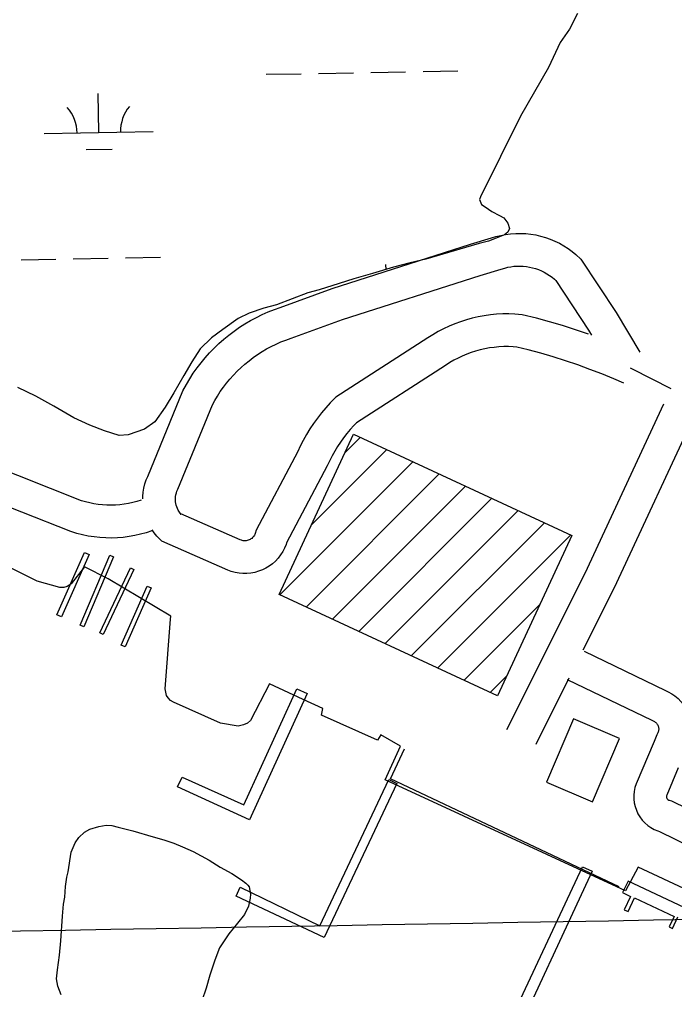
# Model space of a CAD drawing. Extents: x 3903937 to 3942190, y 260677 to 286651.
# Drawn here: x 3909448 to 3910050, y 278107 to 278998 of the extents above; entities that cross this region are included whole.
import ezdxf

# ---------------------------------------------------------------- set-up
doc = ezdxf.new("R2010")
doc.units = 0
for name, color, linetype in [('V-BLDG-OTLN', 7, 'Continuous'), ('V-CHAN-DOCK', 7, 'Continuous'), ('V-GRID-MAJR', 7, 'Continuous'), ('V-ROAD-CNTR', 7, 'Continuous'), ('V-RRAP-FSHR', 7, 'Continuous'), ('V-TOPO-SHOR', 7, 'Continuous'), ('V-WETL-SWMP', 7, 'Continuous')]:
    doc.layers.add(name, color=color, linetype=linetype)

msp = doc.modelspace()

# ---------------------------------------------------------------- linework, layer by layer
at = {"layer": 'V-BLDG-OTLN'}
for p, q in [((3909747.4471807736, 278600.1791335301), (3909761.4831734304, 278614.2151261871)), ((3909716.7932184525, 278534.1698321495), (3909785.626548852, 278603.0031625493)), ((3909687.502744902, 278469.5240195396), (3909809.7699242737, 278591.79119891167)), ((3909711.6461203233, 278458.3120559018), (3909833.913299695, 278580.5792352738)), ((3909735.7894957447, 278447.1000922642), (3909858.056675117, 278569.36727163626)), ((3909759.932871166, 278435.88812862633), (3909882.2000505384, 278558.1553079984)), ((3909784.0762465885, 278424.6761649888), (3909906.3434259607, 278546.94334436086)), ((3909808.21962201, 278413.46420135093), (3909930.486801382, 278535.731380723)), ((3909832.362997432, 278402.2522377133), (3909954.6301768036, 278524.5194170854)), ((3909856.506372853, 278391.0402740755), (3909926.2704429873, 278460.80434420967)), ((3909880.649748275, 278379.8283104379), (3909895.616480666, 278394.79504282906))]:
    msp.add_line(p, q, dxfattribs=at)
for points in [[(3909887.244, 278376.766), (3909686.9020000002, 278469.803), (3909755.299, 278617.087), (3909955.6410000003, 278524.05)], [(3909957.2112765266, 278355.8863308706), (3909932.266455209, 278297.6817477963), (3909974.4146015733, 278279.61825649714), (3909999.359422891, 278337.82283957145)]]:
    msp.add_lwpolyline(points, close=True, dxfattribs=at)
at = {"layer": 'V-CHAN-DOCK'}
for points in [[(3909512.407, 278506.659), (3909487.0300000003, 278449.343), (3909482.983, 278451.135), (3909508.36, 278508.451), (3909512.407, 278506.659)], [(3909534.951, 278504.428), (3909507.598, 278440.162), (3909504.139, 278441.635), (3909531.49, 278505.901), (3909534.951, 278504.428)], [(3909553.614, 278492.72000000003), (3909525.407, 278433.121), (3909522.239, 278434.62200000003), (3909550.446, 278494.219), (3909553.614, 278492.72000000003)], [(3909569.4020000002, 278475.934), (3909545.4760000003, 278421.855), (3909541.961, 278423.409), (3909565.8880000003, 278477.489), (3909569.4020000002, 278475.934)], [(3909654.386, 278276.773), (3909703.176, 278383.242), (3909712.597, 278378.925), (3909659.5700000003, 278263.207), (3909593.7490000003, 278293.37), (3909597.866, 278302.356), (3909654.386, 278276.773)], [(3909724.289, 278165.665), (3909787.572, 278299.96), (3909794.926, 278296.495), (3909728.268, 278155.037), (3909647.4620000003, 278193.116), (3909651.282, 278201.22000000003), (3909724.289, 278165.665)], [(3909879.1950000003, 278035.852), (3909965.248, 278220.076), (3909974.19, 278215.904), (3909894.361, 278043.981)], [(3910131.5700000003, 278148.228), (3910007.165, 278206.743), (3910002.235, 278196.26), (3910009.491, 278192.846), (3910003.72, 278180.576), (3910007.2770000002, 278178.903), (3910013.196, 278191.484), (3910049.4390000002, 278174.436), (3910044.8740000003, 278164.733), (3910047.881, 278163.318), (3910052.929, 278174.053)]]:
    msp.add_lwpolyline(points, dxfattribs=at)
at = {"layer": 'V-GRID-MAJR'}
msp.add_spline([(3907996.24, 278136.142), (3913310.651, 278227.748), (3918625.049, 278320.127), (3923939.434, 278413.279), (3929253.805, 278507.203), (3934568.162, 278601.901), (3939882.505, 278697.37200000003), (3939882.506, 278697.37200000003)], degree=3, dxfattribs=at)
at = {"layer": 'V-ROAD-CNTR'}
for points in [[(3910511.848173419, 279546.833542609), (3910480.762775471, 279479.1764970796), (3910438.111756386, 279397.2491977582), (3910416.1086224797, 279358.57850302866), (3910339.715648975, 279204.6302991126), (3910255.0428169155, 279026.40547636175), (3910160.2087773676, 278828.2043037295), (3910072.532209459, 278643.8098217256), (3909994.5412301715, 278476.0957875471), (3909965.778417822, 278418.7670261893)], [(3909687.8023072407, 278733.3903352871), (3909735.503933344, 278750.70017650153), (3909862.6727544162, 278791.41639076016), (3909881.92047917, 278797.1754735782), (3909885.818924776, 278798.3975534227), (3909890.3022509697, 278799.5217786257), (3909894.8422587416, 278800.3804322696), (3909899.423348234, 278800.9748024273), (3909904.0370021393, 278801.30064636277), (3909908.660591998, 278801.35618868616), (3909913.2707573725, 278801.1417623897), (3909917.870478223, 278800.6618022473), (3909922.4328883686, 278799.9100414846), (3909926.9388047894, 278798.8976284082), (3909931.3795939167, 278797.6221350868), (3909935.740520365, 278796.0911846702), (3909940.0040994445, 278794.30677501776), (3909944.153813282, 278792.2793680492), (3909948.18111674, 278790.0134702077), (3909952.0734077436, 278787.51287081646), (3909955.8094904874, 278784.7901094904), (3909959.3724277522, 278781.8614317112), (3909963.771481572, 278777.80113539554), (3909996.3556584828, 278728.63733205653), (3910018.123558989, 278692.1889317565)], [(3909698.03569276, 278705.18966471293), (3909745.198066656, 278722.3038234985), (3909871.547245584, 278762.75760923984), (3909890.7075208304, 278768.4905264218), (3909893.9610752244, 278769.51044657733), (3909896.743749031, 278770.20822137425), (3909899.563741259, 278770.74156773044), (3909902.412651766, 278771.1111975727), (3909905.274997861, 278771.31335363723), (3909908.143408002, 278771.34781131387), (3909911.015242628, 278771.21423761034), (3909913.871521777, 278770.9161977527), (3909916.7011116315, 278770.4499585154), (3909919.5031952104, 278769.82037159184), (3909922.2624060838, 278769.0278649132), (3909924.971479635, 278768.0768153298), (3909927.6179005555, 278766.96922498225), (3909930.202186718, 278765.70663195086), (3909932.7048832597, 278764.2985297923), (3909935.116592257, 278762.74912918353), (3909937.4345095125, 278761.0598905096), (3909939.657572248, 278759.2325682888), (3909940.764518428, 278758.21086460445), (3909970.9603415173, 278712.65066794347), (3909973.745742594, 278707.98676324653)], [(3909561.7723518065, 278557.81719567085), (3909561.7885963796, 278559.7063040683), (3909562.1322474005, 278563.65829081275), (3909562.7831425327, 278567.56791582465), (3909563.7317162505, 278571.40326836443), (3909564.9778174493, 278575.16853770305), (3909566.265786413, 278578.2268699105), (3909598.5878229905, 278656.941591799), (3909601.714623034, 278662.68989907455), (3909604.792429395, 278667.8619856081), (3909608.0659443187, 278672.90999121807), (3909611.5320560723, 278677.8287058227), (3909615.186495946, 278682.6120156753), (3909619.0245041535, 278687.25039305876), (3909623.0391687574, 278691.7365898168), (3909627.2223280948, 278696.0613636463), (3909631.571751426, 278700.2259641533), (3909636.0766975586, 278704.21413066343), (3909640.7285776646, 278708.02564260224), (3909645.5301252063, 278711.6602934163), (3909650.471563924, 278715.10479618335), (3909655.5365929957, 278718.35274469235), (3909660.7243017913, 278721.40251547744), (3909666.024732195, 278724.2496164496), (3909671.433250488, 278726.89245288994), (3909676.9409140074, 278729.3225973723), (3909682.5365787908, 278731.5393925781), (3909687.9428614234, 278733.44054927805)], [(3909970.8366389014, 278708.9030557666), (3909959.0224335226, 278712.89475683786), (3909947.1278885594, 278716.6504973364), (3909935.158281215, 278720.15999686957), (3909923.122526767, 278723.43054889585), (3909909.9402680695, 278726.7230432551), (3909903.379365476, 278727.227424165), (3909897.7386695, 278727.4193998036), (3909892.0950911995, 278727.36632893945), (3909886.464317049, 278727.0730006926), (3909880.8476785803, 278726.5388893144), (3909875.2585112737, 278725.7620515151), (3909869.71085029, 278724.747744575), (3909864.2071854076, 278723.4963469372), (3909858.764236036, 278722.0071848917), (3909853.3948168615, 278720.28996362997), (3909848.0958998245, 278718.3407030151), (3909842.892473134, 278716.1667768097), (3909837.7861227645, 278713.773809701), (3909832.782788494, 278711.1614593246), (3909827.899383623, 278708.3364237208), (3909823.369040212, 278705.4505466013), (3909739.0577406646, 278650.8962959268), (3909733.8519929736, 278645.6703500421), (3909729.7451509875, 278641.2102908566), (3909725.812405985, 278636.5897861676), (3909722.06526478, 278631.8177763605), (3909718.508526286, 278626.9019229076), (3909715.1497700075, 278621.8532681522), (3909711.988835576, 278616.6736787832), (3909709.0351384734, 278611.3712052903), (3909706.2932635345, 278605.96164992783), (3909704.0653551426, 278601.10164643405), (3909665.8376424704, 278528.80926445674), (3909664.950194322, 278525.9064587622), (3909664.6014019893, 278525.05025855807), (3909664.177579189, 278524.23207873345), (3909663.678164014, 278523.44989152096), (3909663.12070578, 278522.7302563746), (3909662.486371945, 278522.0511651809), (3909661.789396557, 278521.4258950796), (3909661.052774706, 278520.8777487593), (3909660.2721569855, 278520.40008124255), (3909659.4418957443, 278519.99143070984), (3909658.5757516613, 278519.65748585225), (3909657.6925255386, 278519.4067428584), (3909656.780953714, 278519.2353153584), (3909655.8521032, 278519.14590073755), (3909654.936056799, 278519.1406868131), (3909654.0209564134, 278519.21985887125), (3909653.105776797, 278519.3830367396), (3909652.2122990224, 278519.6272647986), (3909651.0925140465, 278520.0458760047), (3909596.5560539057, 278543.8772443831), (3909597.0802738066, 278543.3351993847), (3909596.0442165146, 278544.5877810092), (3909594.7737516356, 278546.39346973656)], [(3909595.4014618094, 278545.4240535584), (3909594.275939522, 278547.31834071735), (3909593.5600437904, 278548.7715800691), (3909592.9588733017, 278550.2785761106), (3909592.4729158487, 278551.8382012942), (3909592.110066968, 278553.4235538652), (3909591.8741794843, 278555.02041962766), (3909591.7633906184, 278556.64610046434), (3909591.777403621, 278558.2756959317), (3909591.9177526, 278559.88970918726), (3909592.184857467, 278561.4940841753), (3909592.5762837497, 278563.07673163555), (3909593.086182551, 278564.61746229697), (3909593.9662135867, 278566.7071300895), (3909625.7201770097, 278644.038408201), (3909627.791376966, 278647.84610092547), (3909630.2775706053, 278652.0240143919), (3909632.9220556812, 278656.1020087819), (3909635.721943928, 278660.0752941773), (3909638.671504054, 278663.9359843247), (3909641.767495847, 278667.6776069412), (3909645.0068312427, 278671.2974101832), (3909648.3856719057, 278674.7906363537), (3909651.8962485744, 278678.1520358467), (3909655.5333024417, 278681.37186933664), (3909659.2954223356, 278684.4543573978), (3909663.1678747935, 278687.38570658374), (3909667.152436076, 278690.1632038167), (3909671.2414070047, 278692.7852553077), (3909675.429698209, 278695.2474845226), (3909679.713267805, 278697.5483835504), (3909684.0787495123, 278699.6815471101), (3909688.525085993, 278701.6434026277), (3909693.0414212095, 278703.4326074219), (3909697.8951385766, 278705.13945072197)], [(3910003.4183463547, 278663.8402307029), (3909994.1725884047, 278667.82564107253), (3909983.184445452, 278672.3027974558), (3909972.108077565, 278676.55319034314), (3909960.9453610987, 278680.5789442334), (3909949.703566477, 278684.37724316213), (3909938.390111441, 278687.9495026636), (3909927.0037187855, 278691.28800313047), (3909915.553473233, 278694.39945110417), (3909905.121731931, 278697.0049567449), (3909901.7186345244, 278697.266575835), (3909897.3693305, 278697.41460019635), (3909893.0169088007, 278697.37367106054), (3909888.665682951, 278697.1469993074), (3909884.3343214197, 278696.7351106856), (3909880.0234887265, 278696.1359484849), (3909875.7371497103, 278695.352255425), (3909871.4948145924, 278694.3876530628), (3909867.295763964, 278693.2388151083), (3909863.1471831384, 278691.91203637), (3909859.0621001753, 278690.4092969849), (3909855.045526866, 278688.7312231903), (3909851.0998772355, 278686.88219029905), (3909847.243211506, 278684.8685406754), (3909843.476616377, 278682.6895762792), (3909839.576959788, 278680.2054533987), (3909758.0482593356, 278627.4517040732), (3909755.5220070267, 278624.9156499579), (3909752.2108490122, 278621.3197091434), (3909749.0415940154, 278617.5962138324), (3909746.0247352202, 278613.7542236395), (3909743.159473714, 278609.79407709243), (3909740.4522299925, 278605.72473184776), (3909737.907164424, 278601.5543212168), (3909735.5288615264, 278597.2847947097), (3909733.3187364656, 278592.92435007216), (3909730.9826448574, 278587.82835356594), (3909693.69235753, 278517.3087355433), (3909693.243805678, 278515.84154123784), (3909691.8685980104, 278512.465741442), (3909690.192420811, 278509.22992126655), (3909688.229835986, 278506.156108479), (3909685.98929422, 278503.26374362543), (3909683.505628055, 278500.6048348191), (3909680.8006034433, 278498.1781049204), (3909677.871225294, 278495.99825124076), (3909674.755843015, 278494.0919187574), (3909671.4861042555, 278492.48256929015), (3909668.0882483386, 278491.17251414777), (3909664.5754744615, 278490.1752571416), (3909660.999046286, 278489.50268464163), (3909657.3778968, 278489.1540992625), (3909653.725943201, 278489.1333131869), (3909650.0870435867, 278489.44814112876), (3909646.5042232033, 278490.08696326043), (3909642.985700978, 278491.04873520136), (3909639.825485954, 278492.23012399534), (3909579.111946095, 278518.7607556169), (3909574.7057261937, 278523.31680061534), (3909572.1817834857, 278526.3682189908), (3909570.2382483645, 278529.1305302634)], [(3910046.84479634, 278658.5941352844), (3910011.146, 278676.843), (3910009.356, 278677.615)], [(3910039.8378364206, 278644.6499997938), (3909967.526769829, 278489.1502124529), (3909895.596812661, 278345.7826133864)], [(3909560.360311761, 278556.61970710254), (3909560.126938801, 278556.5318928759), (3909556.3350328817, 278555.3030975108), (3909552.492962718, 278554.25286363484), (3909548.6046900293, 278553.38351016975), (3909544.6828432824, 278552.6958695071), (3909540.7312166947, 278552.19415664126), (3909536.76119877, 278551.87536505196), (3909532.781780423, 278551.7452964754), (3909528.7992595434, 278551.7988615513), (3909524.8213866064, 278552.04120738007), (3909520.8585280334, 278552.4666807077), (3909516.92576131, 278553.07682040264), (3909513.0222630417, 278553.8711270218), (3909509.1585041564, 278554.8466347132), (3909505.60948401, 278555.92171152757), (3909418.4045124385, 278590.4868449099)], [(3909570.9255857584, 278528.54169105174), (3909570.0390611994, 278528.2081071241), (3909564.9189671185, 278526.5489024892), (3909559.725037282, 278525.1291363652), (3909554.471309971, 278523.95448983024), (3909549.165156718, 278523.02413049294), (3909543.8227833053, 278522.3458433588), (3909538.4528012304, 278521.914634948), (3909533.070219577, 278521.7387035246), (3909527.6847404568, 278521.8111384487), (3909522.306613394, 278522.1387926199), (3909516.955471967, 278522.7133192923), (3909511.6322386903, 278523.5391795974), (3909506.355736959, 278524.6128729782), (3909501.133495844, 278525.9313652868), (3909495.7165159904, 278527.57228847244), (3909405.4594875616, 278563.3471550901)], [(3909966.860903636, 278417.8185148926), (3910041.609484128, 278381.68406240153), (3910044.032318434, 278380.6360622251), (3910047.2533508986, 278378.8555837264), (3910050.287426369, 278376.7734721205), (3910053.102416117, 278374.4117154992), (3910055.6807800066, 278371.78886865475), (3910057.9949160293, 278368.927995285), (3910060.021170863, 278365.8581120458), (3910061.7449293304, 278362.6054260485), (3910063.1435084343, 278359.2029865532), (3910064.2112928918, 278355.6811132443), (3910064.9304073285, 278352.07399564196), (3910065.302582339, 278348.4181172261), (3910065.319102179, 278344.737496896), (3910064.980897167, 278341.07498408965), (3910064.2923027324, 278337.46562905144), (3910063.849395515, 278335.9508297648)], [(3909952.921408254, 278393.1410051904), (3909922.4111873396, 278332.3293866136)], [(3909951.4529970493, 278391.94544348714), (3910029.1205158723, 278354.3999375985), (3910030.789681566, 278353.6779377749), (3910031.472649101, 278353.3004162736), (3910032.1165736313, 278352.85852787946), (3910032.717583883, 278352.3542845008), (3910033.2692199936, 278351.7931313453), (3910033.757083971, 278351.190004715), (3910034.1888291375, 278350.53588795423), (3910034.5530706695, 278349.8485739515), (3910034.8504915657, 278349.1250134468), (3910035.0767071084, 278348.37888675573), (3910035.2295926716, 278347.61200435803), (3910035.3094176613, 278346.8278827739), (3910035.3128978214, 278346.052503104), (3910035.241102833, 278345.2750159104), (3910035.0936972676, 278344.50237094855), (3910034.873863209, 278343.7505103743), (3910034.5841725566, 278343.02802886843), (3910033.623775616, 278341.17369520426), (3910031.033484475, 278335.05258401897), (3910014.4982511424, 278295.9601455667), (3910013.463641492, 278292.6361488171), (3910012.778522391, 278289.1761161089), (3910012.4585084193, 278285.674042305), (3910012.507291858, 278282.1580210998), (3910012.922217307, 278278.65923925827), (3910013.7068481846, 278275.21809829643), (3910014.842202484, 278271.8897746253), (3910016.3231045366, 278268.69051866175), (3910018.1313649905, 278265.6689154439), (3910020.242834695, 278262.8518131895), (3910022.646169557, 278260.26709456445), (3910025.300684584, 278257.9545722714), (3910028.1742552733, 278255.93784155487), (3910031.248054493, 278254.22555457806), (3910034.4990846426, 278252.84159649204), (3910035.9819689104, 278252.38820522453), (3910328.387227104, 278109.35129969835)], [(3910053.3090774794, 278310.70686961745), (3910042.7037488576, 278285.6338544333), (3910042.5823585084, 278285.2438511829), (3910042.511477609, 278284.88588389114), (3910042.477491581, 278284.513957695), (3910042.4827081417, 278284.1379789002), (3910042.525782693, 278283.77476074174), (3910042.6071518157, 278283.4179017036), (3910042.727797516, 278283.0642253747), (3910042.8808954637, 278282.73348133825), (3910043.07263501, 278282.4130845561), (3910043.295165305, 278282.1161868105), (3910043.5418304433, 278281.85090543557), (3910043.8213154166, 278281.60742772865), (3910044.133744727, 278281.38815844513), (3910044.4599455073, 278281.20644542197), (3910044.7889153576, 278281.06640350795), (3910047.02803109, 278280.3817947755), (3910341.6087728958, 278136.28070030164)]]:
    msp.add_lwpolyline(points, dxfattribs=at)
at = {"layer": 'V-RRAP-FSHR'}
msp.add_lwpolyline([(3909998.983, 278201.605), (3909789.21, 278300.652), (3909802.08, 278328.374)], dxfattribs=at)
at = {"layer": 'V-TOPO-SHOR'}
for points in [[(3909784.299, 278299.841), (3909798.377, 278330.563), (3909780.181, 278341.09), (3909777.08, 278336.259), (3909725.8370000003, 278359.18200000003), (3909727.098, 278365.207), (3909708.867, 278373.643), (3909678.176, 278387.86), (3909660.653, 278354.199), (3909657.823, 278351.688), (3909654.077, 278350.124), (3909649.41, 278349.036), (3909632.948, 278351.863), (3909590.0160000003, 278371.163), (3909587.251, 278372.605), (3909584.963, 278374.966), (3909583.605, 278377.313), (3909582.311, 278383.379), (3909587.073, 278447.242), (3909587.349, 278450.027), (3909530.0130000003, 278484.21), (3909508.339, 278495.259), (3909495.994, 278479.65), (3909492.234, 278477.153), (3909489.197, 278476.27400000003), (3909486.407, 278476.319), (3909485.477, 278476.33400000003), (3909464.643, 278482.021), (3909428.895, 278499.81)], [(3910334.503, 278056.045), (3910331.258, 278065.468), (3910329.251, 278069.388), (3910326.4560000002, 278073.3), (3910322.882, 278076.022), (3910319.315, 278078.35), (3910317.736, 278078.729), (3910316.157, 278079.108), (3910222.772, 278121.919), (3910104.8340000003, 278178.276), (3910016.585, 278219.56200000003), (3910004.9790000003, 278197.783), (3909784.299, 278299.841)], [(3909493.108, 278215.226), (3909496.082, 278233.375), (3909499.541, 278242.075), (3909503.041, 278246.837), (3909508.114, 278251.615), (3909513.207, 278254.423), (3909521.457, 278256.866), (3909528.1410000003, 278258.113), (3909533.2660000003, 278257.76900000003), (3909539.188, 278256.252), (3909552.615, 278252.838), (3909571.182, 278247.505)], [(3909571.182, 278247.505), (3909581.056, 278244.844), (3909590.147, 278241.78), (3909598.058, 278238.313), (3909607.948, 278234.078), (3909622.603, 278225.947), (3909632.9050000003, 278219.746), (3909643.597, 278213.942), (3909652.322, 278208.12), (3909656.291, 278205.007), (3909658.2800000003, 278203.05700000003), (3909659.478, 278201.492), (3909660.725, 278194.808), (3909660.364, 278191.25800000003), (3909658.861, 278183.761), (3909654.997, 278176.238), (3909648.773, 278168.298), (3909640.597, 278158.37), (3909632.055, 278145.68), (3909627.8340000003, 278134.215), (3909623.242, 278120.38300000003), (3909619.8140000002, 278108.534), (3909615.986, 278097.07300000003)], [(3909486.727, 278102.502), (3909483.892, 278110.354), (3909482.645, 278117.039), (3909483.352, 278125.319), (3909485.191, 278138.729), (3909486.6350000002, 278152.135), (3909487.99, 278174.602), (3909489.066, 278185.643), (3909490.184, 278191.957), (3909490.876, 278201.81200000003), (3909491.974, 278210.489), (3909493.108, 278215.226)]]:
    msp.add_lwpolyline(points, dxfattribs=at)
at = {"layer": 'V-WETL-SWMP'}
for p, q in [((3909960.766305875, 279003.3038409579), (3909953.30830573, 278988.75184103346)), ((3909953.30830573, 278988.75184103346), (3909944.724308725, 278976.5478394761)), ((3909944.724308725, 278976.5478394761), (3909934.1033070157, 278953.66384036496)), ((3909675.028706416, 278947.32517940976), (3909707.0237294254, 278947.8883472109)), ((3909723.0212409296, 278948.16993111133), (3909755.016263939, 278948.73309891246)), ((3909771.0137754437, 278949.0146828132), (3909803.008798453, 278949.5778506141)), ((3909819.0063099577, 278949.8594345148), (3909851.001332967, 278950.42260231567)), ((3909934.1033070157, 278953.66384036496), (3909908.4523101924, 278908.8978387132)), ((3909521.3537226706, 278893.8703835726), (3909520.720184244, 278929.8648015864)), ((3909908.4523101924, 278908.8978387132), (3909871.6073078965, 278834.7368399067)), ((3909471.361499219, 278892.9904338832), (3909571.3459461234, 278894.75033326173)), ((3909509.6271482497, 278878.23058830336), (3909533.6234155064, 278878.6529641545)), ((3909871.607307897, 278834.7368399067), (3909870.870307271, 278832.4198402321)), ((3909870.870307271, 278832.4198402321), (3909872.661301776, 278827.96484308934)), ((3909872.661301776, 278827.96484308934), (3909875.883295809, 278825.5838461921)), ((3909875.883295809, 278825.5838461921), (3909882.101284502, 278821.28985207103)), ((3909882.101284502, 278821.28985207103), (3909889.2622724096, 278817.6788583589)), ((3909889.2622724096, 278817.6788583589), (3909893.187265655, 278815.51886187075)), ((3909893.187265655, 278815.51886187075), (3909896.8362574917, 278810.8018661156)), ((3909896.8362574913, 278810.80186611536), (3909898.386251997, 278805.8848689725)), ((3909898.386251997, 278805.8848689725), (3909896.932251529, 278802.414869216)), ((3909879.099269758, 278794.3218597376), (3909870.442279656, 278791.9008545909)), ((3909886.130262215, 278797.00186365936), (3909879.099269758, 278794.3218597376)), ((3909893.8672540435, 278800.135867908), (3909886.130262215, 278797.00186365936)), ((3909896.932251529, 278802.414869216), (3909893.8672540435, 278800.135867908)), ((3909858.0412937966, 278788.3768472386), (3909821.535335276, 278777.792825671)), ((3909870.442279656, 278791.90085459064), (3909858.0412937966, 278788.3768472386)), ((3909449.988545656, 278777.1643749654), (3909481.9835686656, 278777.7275427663)), ((3909497.9810801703, 278778.0091266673), (3909529.976103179, 278778.57229446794)), ((3909545.9736146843, 278778.85387836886), (3909577.9686376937, 278779.4170461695)), ((3909821.535335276, 278777.792825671), (3909807.038352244, 278774.30281684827)), ((3909791.8343698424, 278770.3588076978), (3909772.639391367, 278764.38379650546)), ((3909785.0411920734, 278768.24422792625), (3909784.964017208, 278772.62890966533)), ((3909807.038352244, 278774.30281684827), (3909791.8343698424, 278770.3588076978)), ((3909755.3244111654, 278759.5417862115), (3909741.980426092, 278755.33477845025)), ((3909772.639391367, 278764.38379650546), (3909755.3244111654, 278759.5417862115)), ((3909723.720446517, 278749.5767678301), (3909713.1924586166, 278746.72076153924)), ((3909741.980426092, 278755.33477845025), (3909723.720446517, 278749.5767678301)), ((3909713.1924586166, 278746.72076153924), (3909684.366489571, 278735.77874544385)), ((3909672.904502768, 278732.7047385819), (3909659.319517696, 278728.0357308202)), ((3909684.366489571, 278735.77874544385), (3909672.904502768, 278732.7047385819)), ((3909649.2235277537, 278723.07672559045), (3909635.085539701, 278713.05971937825)), ((3909659.319517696, 278728.0357308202), (3909649.2235277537, 278723.07672559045)), ((3909624.7155483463, 278705.54271488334), (3909614.299555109, 278695.2317113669)), ((3909635.085539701, 278713.05971937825), (3909624.7155483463, 278705.54271488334)), ((3909614.299555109, 278695.2317113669), (3909606.8875568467, 278683.4747104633)), ((3909606.8875568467, 278683.4747104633), (3909599.4605579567, 278670.7857098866)), ((3909599.4605579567, 278670.7857098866), (3909590.3535592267, 278655.09670922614)), ((3909463.6027266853, 278652.0406221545), (3909446.9637544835, 278659.9986077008)), ((3909480.2196979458, 278642.6866370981), (3909463.6027266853, 278652.0406221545)), ((3909590.3535592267, 278655.09670922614), (3909582.2165608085, 278641.72070840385)), ((3909498.446666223, 278632.14165359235), (3909480.2196979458, 278642.6866370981)), ((3909582.2165608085, 278641.72070840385), (3909572.915563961, 278628.36470676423)), ((3909513.242641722, 278625.3786663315), (3909498.446666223, 278632.14165359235)), ((3909526.6646200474, 278620.0356776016), (3909513.242641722, 278625.3786663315)), ((3909572.915563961, 278628.36470676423), (3909563.258572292, 278621.76770243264)), ((3909540.1045991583, 278615.85668846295), (3909526.6646200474, 278620.0356776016)), ((3909548.2655886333, 278616.42269393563), (3909540.1045991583, 278615.85668846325)), ((3909563.258572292, 278621.76770243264), (3909548.2655886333, 278616.42269393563))]:
    msp.add_line(p, q, dxfattribs=at)
for centre, radius, start, end in [((3909466.1110228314, 278893.3728930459), 35.24628790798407, 0.23658036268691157, 41.78023869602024), ((3909576.5797110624, 278895.3173332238), 35.246287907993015, 140.23657807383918, 181.7802364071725)]:
    msp.add_arc(centre, radius, start, end, dxfattribs=at)

doc.saveas('drawing.dxf')
